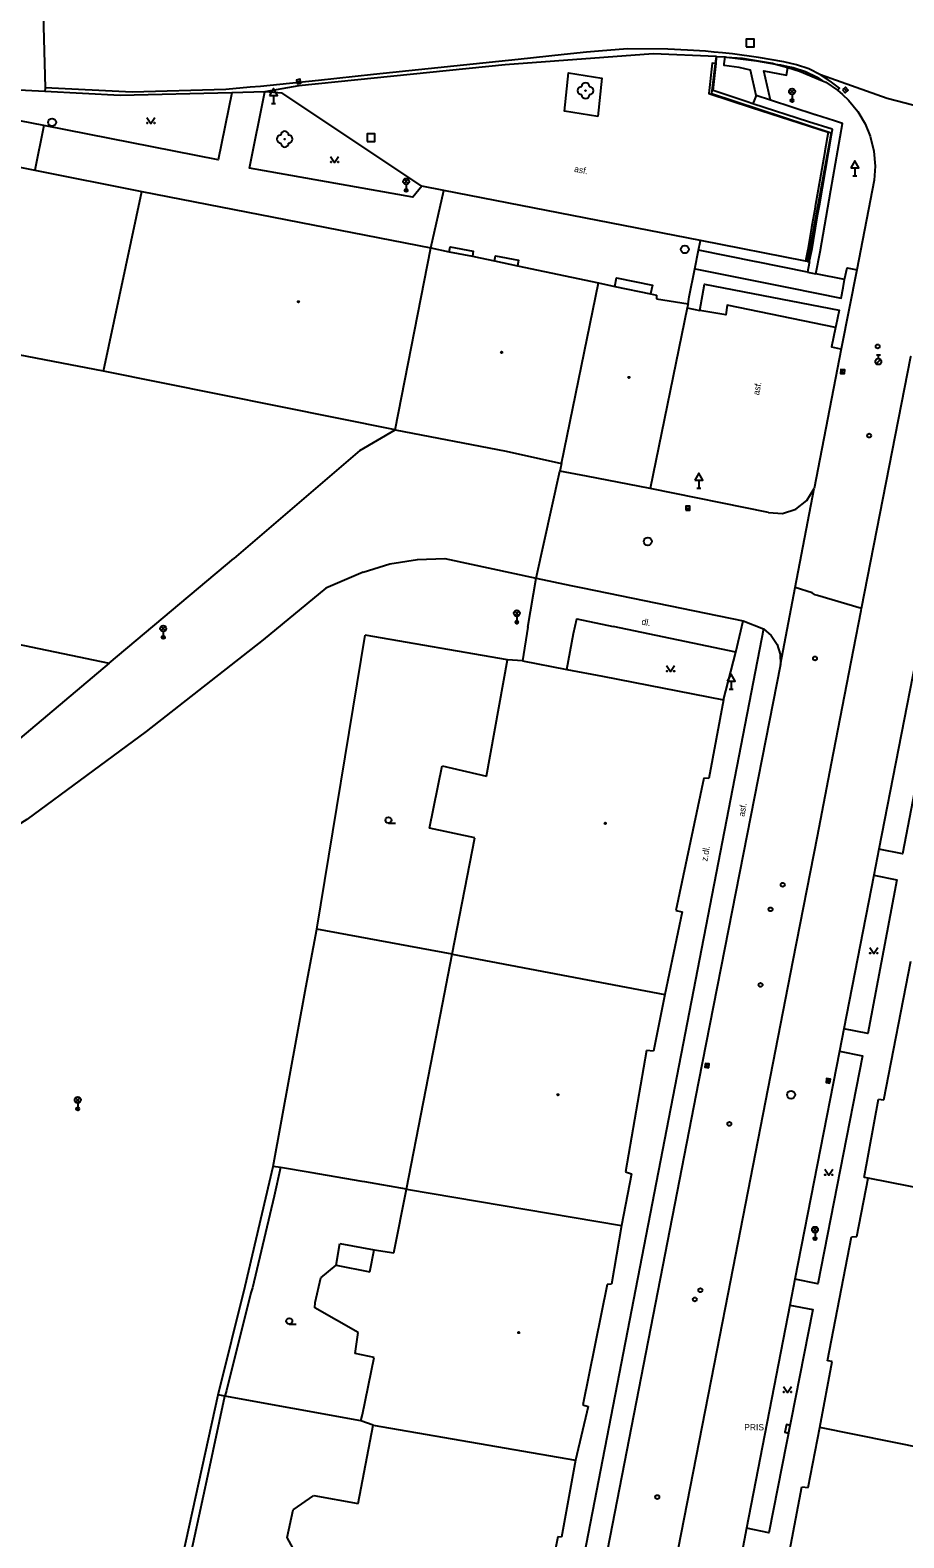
# Model space of a CAD drawing. Extents: x -599770 to -598493, y -1162076 to -1159209.
# Drawn here: x -599018.2 to -598963, y -1161530.3 to -1161435.1 of the extents above; entities that cross this region are included whole.
import ezdxf

# ---------------------------------------------------------------- set-up
doc = ezdxf.new("R2010")
doc.units = 0
doc.layers.add('Podklad', color=7, linetype='Continuous')

msp = doc.modelspace()

# ---------------------------------------------------------------- linework, layer by layer
at = {"layer": 'Podklad'}
for p, q in [((-599001.373, -1161438.351), (-599001.127, -1161438.309)), ((-599002.84, -1161439.201), (-599002.84, -1161439.71)), ((-598970.222, -1161439.09), (-598969.957, -1161438.825)), ((-598970.222, -1161438.825), (-598969.957, -1161439.09)), ((-598970.09, -1161439.145), (-598970.09, -1161439.52)), ((-598966.804, -1161438.768), (-598966.635, -1161438.952)), ((-599002.965, -1161439.71), (-599002.715, -1161439.71)), ((-598966.245, -1161444.28), (-598965.995, -1161444.28)), ((-598966.12, -1161443.771), (-598966.12, -1161444.28)), ((-598994.593, -1161444.76), (-598994.328, -1161444.495)), ((-598994.593, -1161444.495), (-598994.328, -1161444.76)), ((-598994.46, -1161444.815), (-598994.46, -1161445.19)), ((-598964.765, -1161455.573), (-598964.515, -1161455.573)), ((-598964.64, -1161455.823), (-598964.64, -1161455.573)), ((-598966.903, -1161456.764), (-598966.877, -1161456.516)), ((-598964.769, -1161456.146), (-598964.504, -1161455.881)), ((-598976.095, -1161464), (-598975.845, -1161464)), ((-598975.97, -1161463.491), (-598975.97, -1161464)), ((-598976.795, -1161465.26), (-598976.545, -1161465.26)), ((-598987.602, -1161472.03), (-598987.337, -1161471.765)), ((-598987.602, -1161471.765), (-598987.337, -1161472.03)), ((-599009.933, -1161472.99), (-599009.668, -1161472.725)), ((-599009.933, -1161472.725), (-599009.668, -1161472.99)), ((-598987.47, -1161472.085), (-598987.47, -1161472.46)), ((-599009.8, -1161473.045), (-599009.8, -1161473.42)), ((-598974.065, -1161476.69), (-598973.815, -1161476.69)), ((-598973.94, -1161476.181), (-598973.94, -1161476.69)), ((-598995.58, -1161485.148), (-598995.142, -1161485.148)), ((-598975.478, -1161500.584), (-598975.442, -1161500.336)), ((-598967.818, -1161501.544), (-598967.782, -1161501.296)), ((-599015.332, -1161502.76), (-599015.067, -1161502.495)), ((-599015.332, -1161502.495), (-599015.067, -1161502.76)), ((-599015.2, -1161502.815), (-599015.2, -1161503.19)), ((-598968.773, -1161510.95), (-598968.508, -1161510.685)), ((-598968.773, -1161510.685), (-598968.508, -1161510.95)), ((-598968.64, -1161511.005), (-598968.64, -1161511.38)), ((-599001.84, -1161516.777), (-599001.402, -1161516.777))]:
    msp.add_line(p, q, dxfattribs=at)
for points in [[(-599017.52, -1161429.87), (-599017.483, -1161430.16), (-599017.48, -1161430.19), (-599017.25, -1161438.72), (-599017.27, -1161438.96)], [(-598975.02, -1161436.46), (-598975.55, -1161436.4), (-598976.69, -1161436.34), (-598977.93, -1161436.28), (-598980.48, -1161436.26), (-598982.31, -1161436.41), (-598983.08, -1161436.48), (-598984.48, -1161436.62), (-598987.39, -1161436.93), (-598996.52, -1161437.89), (-599000, -1161438.26), (-599003.66, -1161438.64), (-599004.31, -1161438.69), (-599005.84, -1161438.82), (-599011.77, -1161439), (-599017.25, -1161438.72)], [(-598974.89, -1161436.74), (-598978.87, -1161436.58), (-598988.21, -1161437.27), (-599001.23, -1161438.59), (-599003.39, -1161438.98)], [(-598974.89, -1161436.74), (-598974.944, -1161437.175), (-598975.18, -1161439.07), (-598967.63, -1161441.56), (-598969.11, -1161449.69), (-598969.243, -1161449.664), (-598975.873, -1161448.371), (-598992.07, -1161445.21), (-598993.47, -1161444.94)], [(-598967.22, -1161438.86), (-598967.1, -1161438.74), (-598967.6, -1161438.37), (-598967.87, -1161438.17), (-598968.29, -1161437.9), (-598969.02, -1161437.53), (-598969.8, -1161437.26), (-598970.6, -1161437.08), (-598972.21, -1161436.8), (-598973.86, -1161436.58), (-598974.49, -1161436.52), (-598975.016, -1161436.46)], [(-598974.89, -1161436.74), (-598974.843, -1161436.743), (-598974.311, -1161436.775), (-598974.222, -1161436.78), (-598973.21, -1161436.84), (-598971.33, -1161437.16), (-598971.125, -1161437.221), (-598970.364, -1161437.446), (-598969.61, -1161437.67), (-598968.163, -1161438.272), (-598967.95, -1161438.36), (-598967.222, -1161438.86), (-598966.914, -1161439.137), (-598966.52, -1161439.49), (-598965.938, -1161440.218), (-598965.48, -1161440.99), (-598965.16, -1161441.77), (-598964.92, -1161442.73), (-598964.85, -1161443.66), (-598964.9, -1161444.55)], [(-598974.89, -1161437.18), (-598974.88, -1161437.09), (-598974.843, -1161436.743)], [(-598972.35, -1161439.21), (-598972.71, -1161437.6), (-598973.42, -1161437.43), (-598974.38, -1161437.31), (-598974.37, -1161437.21), (-598974.311, -1161436.775)], [(-598974.89, -1161437.18), (-598974.944, -1161437.175), (-598975.138, -1161437.156), (-598975.34, -1161439.074), (-598972.648, -1161439.968), (-598967.813, -1161441.521), (-598968.02, -1161442.718), (-598968.028, -1161442.763), (-598968.627, -1161446.216), (-598968.638, -1161446.282), (-598968.857, -1161447.547), (-598969.096, -1161448.925), (-598969.243, -1161449.664)], [(-598972.57, -1161439.73), (-598972.916, -1161439.615), (-598975.07, -1161438.9), (-598974.89, -1161437.18)], [(-598974.222, -1161436.78), (-598973.86, -1161436.82), (-598972.33, -1161437.02), (-598971.125, -1161437.221), (-598970.83, -1161437.27), (-598970.35, -1161437.37)], [(-598971.46, -1161439.5), (-598971.88, -1161437.65), (-598970.45, -1161437.92), (-598970.364, -1161437.446), (-598970.35, -1161437.37)], [(-598970.35, -1161437.37), (-598970.03, -1161437.43), (-598969.25, -1161437.69), (-598968.51, -1161438.05), (-598968.163, -1161438.272)], [(-598982.35, -1161440.53), (-598984.45, -1161440.19), (-598984.21, -1161437.78), (-598982.11, -1161438.12), (-598982.35, -1161440.53)], [(-598952.1, -1161441.54), (-598955.399, -1161441.08), (-598955.524, -1161441.066), (-598956.9, -1161440.918), (-598959.129, -1161440.678), (-598964.085, -1161439.402), (-598968.29, -1161437.9)], [(-599005.47, -1161439.03), (-599006.33, -1161443.27), (-599017.35, -1161441.11), (-599022.02, -1161440.2), (-599021.8, -1161438.73)], [(-599005.47, -1161439.03), (-599012.51, -1161439.2), (-599017.27, -1161438.96), (-599021.8, -1161438.73)], [(-599003.39, -1161438.98), (-599005.47, -1161439.03)], [(-598993.47, -1161444.94), (-598994.03, -1161445.62), (-599004.35, -1161443.79), (-599003.39, -1161438.98)], [(-598993.47, -1161444.94), (-599002.29, -1161439.06), (-599003.39, -1161438.98)], [(-598972.35, -1161439.21), (-598972.57, -1161439.73)], [(-598971.46, -1161439.5), (-598972.35, -1161439.21)], [(-598968.58, -1161450.47), (-598968.31, -1161449.07), (-598967.631, -1161445.173), (-598966.9, -1161440.98), (-598967.411, -1161440.814), (-598968.615, -1161440.424), (-598968.635, -1161440.417), (-598971.46, -1161439.5)], [(-598968.993, -1161449.713), (-598968.979, -1161449.64), (-598968.85, -1161448.97), (-598968.744, -1161448.359), (-598968.453, -1161446.676), (-598968.361, -1161446.15), (-598967.59, -1161441.696), (-598967.53, -1161441.35), (-598967.565, -1161441.339), (-598969.044, -1161440.863), (-598972.57, -1161439.73)], [(-599017.35, -1161441.11), (-599017.9, -1161443.92)], [(-599010.83, -1161440.595), (-599010.58, -1161440.97), (-599010.33, -1161440.595)], [(-599029.5, -1161441.59), (-599017.9, -1161443.92), (-599011.15, -1161445.27)], [(-598999.23, -1161443.055), (-598998.98, -1161443.43), (-598998.73, -1161443.055)], [(-599013.57, -1161456.62), (-599011.15, -1161445.27)], [(-599011.15, -1161445.27), (-598992.91, -1161448.83)], [(-598992.91, -1161448.83), (-598992.07, -1161445.21)], [(-598964.9, -1161444.55), (-598966.006, -1161450.215), (-598966.981, -1161455.211), (-598968.7, -1161464.02)], [(-598995.15, -1161460.31), (-598992.91, -1161448.83)], [(-598992.91, -1161448.83), (-598991.74, -1161449.07), (-598990.28, -1161449.36), (-598989.79, -1161449.46)], [(-598991.74, -1161449.07), (-598991.68, -1161448.76), (-598990.22, -1161449.04), (-598990.28, -1161449.36)], [(-598976.66, -1161452.36), (-598976.583, -1161451.912), (-598976.228, -1161450.156), (-598975.99, -1161448.98), (-598975.89, -1161448.46), (-598975.873, -1161448.371)], [(-598969.12, -1161450.35), (-598972.337, -1161449.708), (-598972.356, -1161449.705), (-598975.99, -1161448.98)], [(-598989.79, -1161449.46), (-598988.88, -1161449.65), (-598987.43, -1161449.96), (-598982.31, -1161451.04)], [(-598988.88, -1161449.65), (-598988.82, -1161449.33), (-598987.36, -1161449.61), (-598987.43, -1161449.96)], [(-598968.993, -1161449.713), (-598969.01, -1161449.8), (-598969.12, -1161450.35)], [(-598969.11, -1161449.69), (-598968.993, -1161449.713)], [(-598966.77, -1161450.83), (-598966.61, -1161450.09), (-598966.08, -1161450.2), (-598966.006, -1161450.215)], [(-598984.66, -1161462.44), (-598982.31, -1161451.04)], [(-598982.31, -1161451.04), (-598981.28, -1161451.26), (-598979.02, -1161451.73), (-598978.66, -1161451.81)], [(-598981.28, -1161451.26), (-598981.17, -1161450.72), (-598978.91, -1161451.18), (-598979.02, -1161451.73)], [(-598976.228, -1161450.156), (-598976.21, -1161450.16), (-598970.199, -1161451.358), (-598966.98, -1161452), (-598966.865, -1161451.358), (-598966.77, -1161450.83)], [(-598969.12, -1161450.35), (-598968.58, -1161450.47)], [(-598966.77, -1161450.83), (-598968.58, -1161450.47)], [(-598978.66, -1161451.81), (-598978.66, -1161452.04)], [(-598975.92, -1161452.78), (-598975.61, -1161451.11), (-598967.11, -1161452.77), (-598967.32, -1161453.76), (-598967.34, -1161453.86)], [(-598976.66, -1161452.36), (-598976.712, -1161452.614), (-598979.06, -1161464.01)], [(-598978.66, -1161452.04), (-598976.66, -1161452.36)], [(-598976.712, -1161452.614), (-598975.92, -1161452.78)], [(-598967.34, -1161453.86), (-598974.18, -1161452.44), (-598974.27, -1161453.05), (-598975.92, -1161452.78)], [(-599013.57, -1161456.62), (-599031.67, -1161453.14)], [(-598967.34, -1161453.86), (-598967.59, -1161455.07), (-598967.03, -1161455.2), (-598966.981, -1161455.211)], [(-598965.696, -1161471.595), (-598962.596, -1161455.695), (-598962.588, -1161455.697)], [(-598958.55, -1161455.76), (-598958.021, -1161455.86), (-598957.12, -1161456.03), (-598957.26, -1161456.76), (-598957.86, -1161459.84), (-598958.21, -1161461.65), (-598960.46, -1161473.31), (-598963.12, -1161487.08), (-598964.61, -1161486.79)], [(-598958.55, -1161455.76), (-598958.679, -1161456.4), (-598958.69, -1161456.48), (-598958.76, -1161456.81), (-598959.65, -1161461.37), (-598964.61, -1161486.79)], [(-598995.15, -1161460.31), (-599013.57, -1161456.62)], [(-598997.39, -1161461.61), (-598995.15, -1161460.31)], [(-598995.15, -1161460.31), (-598988.14, -1161461.66)], [(-598997.39, -1161461.61), (-599005.35, -1161468.44)], [(-598988.14, -1161461.66), (-598984.66, -1161462.44)], [(-598984.66, -1161462.44), (-598984.714, -1161462.729), (-598984.75, -1161462.92)], [(-598986.26, -1161469.68), (-598984.75, -1161462.92)], [(-598979.06, -1161464.01), (-598983.07, -1161463.24), (-598984.75, -1161462.92)], [(-598971.58, -1161465.53), (-598979.06, -1161464.01)], [(-598971.58, -1161465.53), (-598970.7, -1161465.59), (-598969.85, -1161465.33), (-598969.15, -1161464.78), (-598968.7, -1161464.02)], [(-598970.82, -1161475.13), (-598969.894, -1161470.275), (-598968.7, -1161464.02)], [(-599045.52, -1161468.32), (-599013.21, -1161475.04)], [(-599013.21, -1161475.04), (-599005.35, -1161468.44)], [(-598997.18, -1161469.3), (-598995.49, -1161468.78), (-598993.74, -1161468.51), (-598992.02, -1161468.44), (-598986.26, -1161469.68), (-598984.07, -1161470.15)], [(-598997.18, -1161469.3), (-598999.53, -1161470.32), (-599003.5, -1161473.57), (-599010.88, -1161479.37), (-599018.42, -1161484.92), (-599022.47, -1161487.46), (-599034.21, -1161494.95), (-599045.58, -1161500.79), (-599051.36, -1161503.59), (-599065.72, -1161510.38), (-599073.78, -1161513.75), (-599076.64, -1161515.72), (-599077.02, -1161516.35), (-599076.13, -1161518.32), (-599074.86, -1161518.77), (-599077.09, -1161522.32), (-599078.93, -1161523.53), (-599081.79, -1161523.6), (-599082.36, -1161521.75), (-599085.54, -1161520.23), (-599088.2, -1161520.09)], [(-598986.77, -1161472.78), (-598986.26, -1161469.68)], [(-598984.07, -1161470.15), (-598983.32, -1161470.3), (-598973.17, -1161472.37)], [(-598978.412, -1161536.823), (-598975.181, -1161520.261), (-598974.131, -1161514.874), (-598970.97, -1161498.671), (-598970.02, -1161493.799), (-598968.493, -1161485.971), (-598967.596, -1161481.371), (-598966.201, -1161474.196), (-598965.72, -1161471.721), (-598965.696, -1161471.595), (-598968.484, -1161470.774), (-598968.646, -1161470.726), (-598968.67, -1161470.71), (-598968.815, -1161470.613), (-598969.894, -1161470.275)], [(-598971.9, -1161472.89), (-598984.4, -1161537.4), (-598992.01, -1161576.12), (-598998.38, -1161608.54)], [(-598986.77, -1161472.78), (-598987.12, -1161474.91)], [(-598984.31, -1161475.44), (-598983.89, -1161473.18), (-598983.69, -1161472.25), (-598981.39, -1161472.73)], [(-598973.64, -1161474.36), (-598981.39, -1161472.73)], [(-598973.64, -1161474.36), (-598973.17, -1161472.37)], [(-598973.17, -1161472.37), (-598971.9, -1161472.89)], [(-598971.9, -1161472.89), (-598971.4, -1161473.31), (-598971.04, -1161473.86), (-598970.84, -1161474.48), (-598970.82, -1161475.13)], [(-599000.1, -1161491.85), (-598997.04, -1161473.29)], [(-598988.05, -1161474.84), (-598997.04, -1161473.29)], [(-598989.39, -1161482.19), (-598988.05, -1161474.84)], [(-598987.12, -1161474.91), (-598988.05, -1161474.84)], [(-598974.41, -1161477.36), (-598973.64, -1161474.36)], [(-599013.21, -1161475.04), (-599019.94, -1161480.72), (-599029.22, -1161487.7), (-599044.14, -1161496.19), (-599078.19, -1161511.59), (-599082.25, -1161512.54), (-599085.11, -1161512.99), (-599086.46, -1161512.67)], [(-598970.82, -1161475.13), (-598976, -1161501.49), (-598984.02, -1161542.7), (-598992.64, -1161587.15), (-598996.94, -1161609.34)], [(-598987.12, -1161474.91), (-598984.31, -1161475.44), (-598982.06, -1161475.87)], [(-598978.01, -1161475.205), (-598977.76, -1161475.58), (-598977.51, -1161475.205)], [(-598982.06, -1161475.87), (-598974.41, -1161477.36)], [(-598974.41, -1161477.36), (-598975.35, -1161482.32)], [(-598992.98, -1161485.47), (-598992.18, -1161481.53)], [(-598992.18, -1161481.53), (-598989.39, -1161482.19)], [(-598975.66, -1161482.3), (-598977.43, -1161490.66)], [(-598975.35, -1161482.32), (-598975.66, -1161482.3)], [(-598990.13, -1161486.07), (-598992.98, -1161485.47)], [(-598991.56, -1161493.43), (-598990.13, -1161486.07)], [(-598964.61, -1161486.79), (-598964.93, -1161488.44)], [(-598964.93, -1161488.44), (-598963.47, -1161488.73), (-598965.3, -1161498.44), (-598966.82, -1161498.14)], [(-598964.93, -1161488.44), (-598966.82, -1161498.14)], [(-598977.04, -1161490.75), (-598978.12, -1161495.97)], [(-598977.43, -1161490.66), (-598977.04, -1161490.75)], [(-599000.79, -1161495.52), (-599000.1, -1161491.85)], [(-598991.56, -1161493.43), (-599000.1, -1161491.85)], [(-598992.3, -1161497.24), (-598991.56, -1161493.43)], [(-598991.56, -1161493.43), (-598978.12, -1161495.97)], [(-598965.18, -1161493.005), (-598964.93, -1161493.38), (-598964.68, -1161493.005)], [(-598964.3, -1161502.62), (-598962.59, -1161493.86)], [(-599002.85, -1161506.83), (-599000.79, -1161495.52)], [(-598978.12, -1161495.97), (-598978.84, -1161499.54)], [(-598994.43, -1161508.25), (-598992.3, -1161497.24)], [(-598966.82, -1161498.14), (-598967.1, -1161499.55)], [(-598979.29, -1161499.51), (-598980.6, -1161507.16)], [(-598978.84, -1161499.54), (-598979.29, -1161499.51)], [(-598967.1, -1161499.55), (-598965.64, -1161499.84), (-598968.46, -1161514.23), (-598969.91, -1161513.95)], [(-598967.1, -1161499.55), (-598969.91, -1161513.95)], [(-598965.53, -1161507.52), (-598964.64, -1161502.57)], [(-598964.64, -1161502.57), (-598964.3, -1161502.62)], [(-599004.62, -1161514.39), (-599002.85, -1161506.83)], [(-599002.39, -1161506.9), (-599002.85, -1161506.83)], [(-599002.39, -1161506.9), (-599002.79, -1161508.71)], [(-599000.53, -1161507.21), (-599002.39, -1161506.9)], [(-598997.24, -1161507.78), (-599000.53, -1161507.21)], [(-598980.6, -1161507.16), (-598980.22, -1161507.29)], [(-598968.02, -1161507.005), (-598967.77, -1161507.38), (-598967.52, -1161507.005)], [(-598997.06, -1161507.8), (-598997.24, -1161507.78)], [(-598994.43, -1161508.25), (-598997.06, -1161507.8)], [(-598980.22, -1161507.29), (-598980.86, -1161510.56)], [(-598966, -1161511.24), (-598965.28, -1161507.56)], [(-598965.28, -1161507.56), (-598965.53, -1161507.52)], [(-598952.24, -1161510.13), (-598965.28, -1161507.56)], [(-599002.79, -1161508.71), (-599004.17, -1161514.49)], [(-598995.24, -1161512.27), (-598994.43, -1161508.25)], [(-598994.43, -1161508.25), (-598980.86, -1161510.56)], [(-598980.86, -1161510.56), (-598981.5, -1161514.26)], [(-598998.87, -1161513.06), (-598998.65, -1161511.68)], [(-598998.65, -1161511.68), (-598996.48, -1161512.09)], [(-598967.85, -1161519.09), (-598966.33, -1161511.27)], [(-598966.33, -1161511.27), (-598966, -1161511.24)], [(-598996.75, -1161513.47), (-598996.48, -1161512.09)], [(-598996.48, -1161512.09), (-598995.24, -1161512.27)], [(-599000.21, -1161515.41), (-598999.85, -1161513.86)], [(-598999.85, -1161513.86), (-598998.87, -1161513.06)], [(-598998.87, -1161513.06), (-598996.75, -1161513.47)], [(-599006.34, -1161521.25), (-599004.62, -1161514.39)], [(-599004.26, -1161514.81), (-599005.81, -1161520.97)], [(-599004.17, -1161514.49), (-599004.26, -1161514.81)], [(-598981.77, -1161514.27), (-598983.31, -1161521.88)], [(-598981.5, -1161514.26), (-598981.77, -1161514.27)], [(-598969.91, -1161513.95), (-598970.22, -1161515.58)], [(-599000.23, -1161515.76), (-599000.21, -1161515.41)], [(-598997.48, -1161517.3), (-599000.23, -1161515.76)], [(-598970.22, -1161515.58), (-598968.77, -1161515.86), (-598971.55, -1161529.95), (-598972.97, -1161529.67)], [(-598970.22, -1161515.58), (-598972.97, -1161529.67)], [(-598997.67, -1161518.63), (-598997.48, -1161517.3)], [(-598996.47, -1161518.88), (-598997.67, -1161518.63)], [(-598997.21, -1161522.49), (-598996.47, -1161518.88)], [(-598968.33, -1161523.3), (-598967.56, -1161519.14)], [(-598967.56, -1161519.14), (-598967.85, -1161519.09)], [(-599010.19, -1161538.77), (-599006.34, -1161521.25)], [(-599006.98, -1161526.36), (-599005.9, -1161521.32)], [(-599005.9, -1161521.32), (-599006.34, -1161521.25)], [(-599005.81, -1161520.97), (-599005.9, -1161521.32)], [(-598997.32, -1161522.89), (-599005.9, -1161521.32)], [(-598970.63, -1161520.715), (-598970.38, -1161521.09), (-598970.13, -1161520.715)], [(-598982.96, -1161521.98), (-598983.77, -1161525.38)], [(-598983.31, -1161521.88), (-598982.96, -1161521.98)], [(-598997.5, -1161528.1), (-598996.54, -1161523.15)], [(-598997.32, -1161522.89), (-598997.21, -1161522.49)], [(-598996.54, -1161523.15), (-598997.32, -1161522.89)], [(-598996.54, -1161523.15), (-598983.77, -1161525.38)], [(-598969.08, -1161527.1), (-598968.33, -1161523.3)], [(-598954.88, -1161526.02), (-598968.33, -1161523.3)], [(-598983.77, -1161525.38), (-598984.65, -1161530.24)], [(-599007.8, -1161530.15), (-599006.98, -1161526.36)], [(-598970.92, -1161534.72), (-598969.48, -1161527.05)], [(-598969.48, -1161527.05), (-598969.08, -1161527.1)], [(-599001.59, -1161528.5), (-599000.3, -1161527.6)], [(-599000.3, -1161527.6), (-598997.5, -1161528.1)], [(-599001.98, -1161530.25), (-599001.59, -1161528.5)], [(-598972.97, -1161529.67), (-598973.27, -1161531.23)], [(-599009.7, -1161538.81), (-599007.8, -1161530.15)], [(-599001.35, -1161531.42), (-599001.98, -1161530.25)], [(-598984.89, -1161530.22), (-598986.46, -1161538.18)], [(-598984.65, -1161530.24), (-598984.89, -1161530.22)]]:
    msp.add_lwpolyline(points, dxfattribs=at)
for points in [[(-598972.98, -1161436.14), (-598972.48, -1161436.14), (-598972.48, -1161435.64), (-598972.98, -1161435.64)], [(-599001.352, -1161438.475), (-599001.105, -1161438.432), (-599001.148, -1161438.185), (-599001.395, -1161438.228)], [(-599003.09, -1161439.201), (-599002.59, -1161439.201), (-599002.84, -1161438.768)], [(-598966.897, -1161438.852), (-598966.728, -1161439.037), (-598966.543, -1161438.868), (-598966.712, -1161438.683)], [(-598996.93, -1161442.12), (-598996.43, -1161442.12), (-598996.43, -1161441.62), (-598996.93, -1161441.62)], [(-598966.37, -1161443.771), (-598965.87, -1161443.771), (-598966.12, -1161443.338)], [(-598966.779, -1161456.778), (-598966.752, -1161456.529), (-598967.001, -1161456.502), (-598967.028, -1161456.751)], [(-598976.22, -1161463.491), (-598975.72, -1161463.491), (-598975.97, -1161463.058)], [(-598976.795, -1161465.385), (-598976.545, -1161465.385), (-598976.545, -1161465.135), (-598976.795, -1161465.135)], [(-598974.19, -1161476.181), (-598973.69, -1161476.181), (-598973.94, -1161475.748)], [(-598975.355, -1161500.602), (-598975.318, -1161500.355), (-598975.565, -1161500.318), (-598975.602, -1161500.565)], [(-598967.695, -1161501.562), (-598967.658, -1161501.315), (-598967.905, -1161501.278), (-598967.942, -1161501.525)], [(-598970.309, -1161523.66), (-598970.206, -1161523.171), (-598970.451, -1161523.12), (-598970.554, -1161523.609)]]:
    msp.add_lwpolyline(points, close=True, dxfattribs=at)
for centre, radius in [((-598983.13, -1161438.9), 0.025), ((-598970.09, -1161438.957), 0.188), ((-598970.09, -1161439.52), 0.1), ((-598970.09, -1161439.52), 0.0723), ((-598970.09, -1161439.52), 0.0438), ((-599016.82, -1161440.9), 0.25), ((-599010.805, -1161440.945), 0.025), ((-599010.355, -1161440.945), 0.025), ((-599002.13, -1161441.96), 0.025), ((-598999.205, -1161443.405), 0.025), ((-598998.755, -1161443.405), 0.025), ((-598994.46, -1161444.628), 0.188), ((-598994.46, -1161445.19), 0.1), ((-598994.46, -1161445.19), 0.0723), ((-598994.46, -1161445.19), 0.0438), ((-598976.86, -1161448.92), 0.25), ((-599001.26, -1161452.23), 0.045), ((-599001.26, -1161452.23), 0.0199), ((-598988.43, -1161455.42), 0.045), ((-598988.43, -1161455.42), 0.0199), ((-598964.68, -1161455.05), 0.125), ((-598964.64, -1161456.01), 0.188), ((-598980.39, -1161457.01), 0.045), ((-598980.39, -1161457.01), 0.0199), ((-598965.22, -1161460.68), 0.125), ((-598979.2, -1161467.36), 0.25), ((-598987.47, -1161471.898), 0.188), ((-599009.8, -1161472.858), 0.188), ((-598987.47, -1161472.46), 0.1), ((-598987.47, -1161472.46), 0.0723), ((-598987.47, -1161472.46), 0.0438), ((-599009.8, -1161473.42), 0.1), ((-599009.8, -1161473.42), 0.0723), ((-599009.8, -1161473.42), 0.0438), ((-598968.64, -1161474.75), 0.125), ((-598977.985, -1161475.555), 0.025), ((-598977.535, -1161475.555), 0.025), ((-598995.58, -1161484.96), 0.188), ((-598981.89, -1161485.16), 0.045), ((-598981.89, -1161485.16), 0.0199), ((-598970.68, -1161489.04), 0.125), ((-598971.45, -1161490.59), 0.125), ((-598965.155, -1161493.355), 0.025), ((-598964.705, -1161493.355), 0.025), ((-598972.08, -1161495.36), 0.125), ((-599015.2, -1161502.628), 0.188), ((-598984.88, -1161502.3), 0.045), ((-598984.88, -1161502.3), 0.0199), ((-598970.15, -1161502.3), 0.25), ((-599015.2, -1161503.19), 0.1), ((-599015.2, -1161503.19), 0.0723), ((-599015.2, -1161503.19), 0.0438), ((-598974.05, -1161504.14), 0.125), ((-598967.995, -1161507.355), 0.025), ((-598967.545, -1161507.355), 0.025), ((-598968.64, -1161510.817), 0.188), ((-598968.64, -1161511.38), 0.1), ((-598968.64, -1161511.38), 0.0723), ((-598968.64, -1161511.38), 0.0438), ((-598975.88, -1161514.64), 0.125), ((-598976.23, -1161515.22), 0.125), ((-599001.84, -1161516.59), 0.188), ((-598987.35, -1161517.31), 0.045), ((-598987.35, -1161517.31), 0.0199), ((-598970.605, -1161521.065), 0.025), ((-598970.155, -1161521.065), 0.025), ((-598978.6, -1161527.7), 0.125)]:
    msp.add_circle(centre, radius, dxfattribs=at)
for centre, start, end in [((-598983.38, -1161438.9), 90, 270), ((-598983.13, -1161438.65), 0, 180), ((-598982.88, -1161438.9), 270, 90), ((-598983.13, -1161439.15), 180, 0), ((-599002.13, -1161441.71), 0, 180), ((-599002.38, -1161441.96), 90, 270), ((-599002.13, -1161442.21), 180, 0), ((-599001.88, -1161441.96), 270, 90)]:
    msp.add_arc(centre, 0.25, start, end, dxfattribs=at)

# ---------------------------------------------------------------- texts
for s, rotation, p in [('asf.', 348.82, (-598983.87, -1161444.02)), ('asf.', 78.63, (-598972.18, -1161458.16)), ('dl.', 349.41, (-598979.62, -1161472.61)), ('asf.', 79.83, (-598973.1, -1161484.76)), ('z.dl.', 80.68, (-598975.44, -1161487.58))]:
    msp.add_text(s, height=0.4, rotation=rotation, dxfattribs=at).set_placement(p)
msp.add_text('PRIS', height=0.4, dxfattribs=at).set_placement((-598973.11, -1161523.49))

doc.saveas('drawing.dxf')
